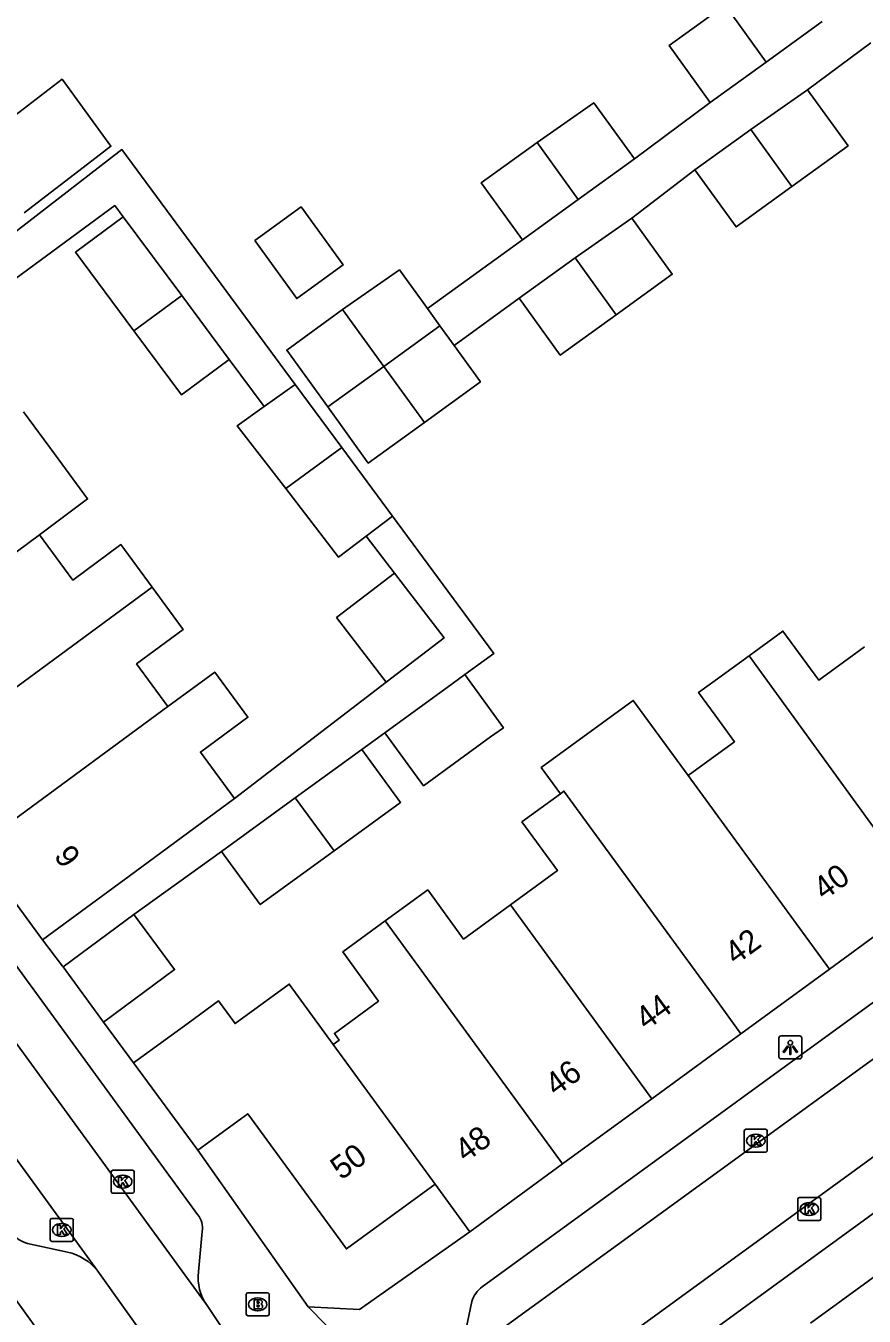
# Model space of a CAD drawing. Extents: x 159822 to 160765, y 380693 to 381634.
# Drawn here: x 159970.1 to 160006.5, y 381310.6 to 381366.6 of the extents above; entities that cross this region are included whole.
import ezdxf

# ---------------------------------------------------------------- set-up
doc = ezdxf.new("R2010")
doc.units = 0
for name, color, linetype in [('IMGEO_Brandkraan', 7, 'Continuous'), ('IMGEO_Kolk', 7, 'Continuous'), ('IMGEO_Lichtpunt', 7, 'Continuous'), ('IMGEO_Muur', 7, 'Continuous'), ('IMGEO_Pand', 7, 'Continuous'), ('IMGEO_Pand_nummerreeks', 7, 'Continuous'), ('IMGEO_Rijbaan_lokaal_open', 7, 'Continuous'), ('IMGEO_Voetpad_open', 7, 'Continuous')]:
    doc.layers.add(name, color=color, linetype=linetype)

msp = doc.modelspace()

# ---------------------------------------------------------------- linework, layer by layer
at = {"layer": 'IMGEO_Brandkraan'}
for p, q in [((159979.721, 381311.626), (159980.573, 381311.626)), ((159979.646, 381310.7), (159979.646, 381311.552)), ((159980.134, 381311.406), (159980.159, 381311.406)), ((159980.647, 381311.552), (159980.647, 381310.7)), ((159980.573, 381310.626), (159979.721, 381310.626)), ((159980.157, 381310.846), (159980.132, 381310.846))]:
    msp.add_line(p, q, dxfattribs=at)
for points in [[(159979.721, 381311.626), (159980.573, 381311.626)], [(159979.646, 381310.7), (159979.646, 381311.552)], [(159979.994, 381311.326), (159979.994, 381310.926), (159980.207, 381310.926)], [(159980.225, 381311.326), (159979.994, 381311.326)], [(159980.173, 381311.245), (159980.119, 381311.245), (159980.119, 381311.169)], [(159980.119, 381311.169), (159980.172, 381311.169)], [(159980.181, 381311.093), (159980.119, 381311.093), (159980.119, 381311.012)], [(159980.647, 381311.552), (159980.647, 381310.7)], [(159980.573, 381310.626), (159979.721, 381310.626)], [(159980.119, 381311.012), (159980.181, 381311.012)]]:
    msp.add_lwpolyline(points, dxfattribs=at)
for centre, radius, start, end in [((159979.723, 381311.55), 0.0765, 91.552, 178.448), ((159979.723, 381311.55), 0.0765, 91.552, 178.448), ((159980.571, 381311.55), 0.0765, 1.552, 88.448), ((159980.571, 381311.55), 0.0765, 1.552, 88.448), ((159980.174, 381311.207), 0.0379, 267.8285, 90.9355), ((159980.182, 381311.052), 0.0404, 269.8759, 90.5077), ((159980.229, 381311.181), 0.145, 59.4692, 91.5367), ((159980.254, 381311.228), 0.0922, 285.5137, 58.1501), ((159980.259, 381311.036), 0.105, 301.3115, 78.989), ((159979.723, 381310.702), 0.0765, 181.552, 268.448), ((159979.723, 381310.702), 0.0765, 181.552, 268.448), ((159980.213, 381311.177), 0.251, 268.6676, 293.5347), ((159980.571, 381310.702), 0.0765, 271.552, 358.448), ((159980.571, 381310.702), 0.0765, 271.552, 358.448)]:
    msp.add_arc(centre, radius, start, end, dxfattribs=at)
for centre, major_axis, ratio, start_param, end_param in [((159980.133, 381311.126), (-0.387, 0.002), 0.722429, 4.712389, 7.853982), ((159980.158, 381311.126), (-0.39, 0.002), 0.717154, 1.570796, 4.712389)]:
    msp.add_ellipse(centre, major_axis=major_axis, ratio=ratio, start_param=start_param, end_param=end_param, dxfattribs=at)
at = {"layer": 'IMGEO_Kolk'}
for p, q in [((160001.263, 381317.797), (160001.263, 381318.649)), ((160001.338, 381318.723), (160002.19, 381318.723)), ((160001.751, 381318.503), (160001.776, 381318.503)), ((160002.264, 381318.649), (160002.264, 381317.797)), ((160001.774, 381317.943), (160001.749, 381317.943)), ((160002.19, 381317.723), (160001.338, 381317.723)), ((159973.789, 381316.019), (159973.789, 381316.871)), ((159973.864, 381316.945), (159974.716, 381316.945)), ((159974.277, 381316.725), (159974.302, 381316.725)), ((159974.79, 381316.871), (159974.79, 381316.019)), ((159974.3, 381316.165), (159974.275, 381316.165)), ((159974.716, 381315.945), (159973.864, 381315.945)), ((160003.587, 381314.833), (160003.587, 381315.685)), ((160003.662, 381315.759), (160004.514, 381315.759)), ((160004.075, 381315.539), (160004.1, 381315.539)), ((160004.588, 381315.685), (160004.588, 381314.833)), ((160004.098, 381314.979), (160004.073, 381314.979)), ((159971.145, 381313.927), (159971.145, 381314.779)), ((159971.22, 381314.853), (159972.072, 381314.853)), ((159971.633, 381314.633), (159971.658, 381314.633)), ((159972.146, 381314.779), (159972.146, 381313.927)), ((160004.514, 381314.759), (160003.662, 381314.759)), ((159972.072, 381313.853), (159971.22, 381313.853)), ((159971.656, 381314.073), (159971.631, 381314.073))]:
    msp.add_line(p, q, dxfattribs=at)
for points in [[(160001.263, 381317.797), (160001.263, 381318.649)], [(160001.338, 381318.723), (160002.19, 381318.723)], [(160001.584, 381318.423), (160001.707, 381318.423), (160001.707, 381318.272), (160001.837, 381318.423), (160002.001, 381318.423), (160001.855, 381318.272), (160002.008, 381318.023), (160001.856, 381318.023), (160001.771, 381318.187), (160001.707, 381318.12), (160001.707, 381318.023), (160001.584, 381318.023), (160001.584, 381318.423)], [(160002.264, 381318.649), (160002.264, 381317.797)], [(160002.19, 381317.723), (160001.338, 381317.723)], [(159973.789, 381316.019), (159973.789, 381316.871)], [(159973.864, 381316.945), (159974.716, 381316.945)], [(159974.11, 381316.645), (159974.233, 381316.645), (159974.233, 381316.494), (159974.363, 381316.645), (159974.527, 381316.645), (159974.381, 381316.494), (159974.534, 381316.245), (159974.382, 381316.245), (159974.297, 381316.409), (159974.233, 381316.342), (159974.233, 381316.245), (159974.11, 381316.245), (159974.11, 381316.645)], [(159974.79, 381316.871), (159974.79, 381316.019)], [(159974.716, 381315.945), (159973.864, 381315.945)], [(160003.587, 381314.833), (160003.587, 381315.685)], [(160003.662, 381315.759), (160004.514, 381315.759)], [(160004.588, 381315.685), (160004.588, 381314.833)], [(160003.908, 381315.459), (160004.031, 381315.459), (160004.031, 381315.308), (160004.161, 381315.459), (160004.325, 381315.459), (160004.179, 381315.308), (160004.332, 381315.059), (160004.18, 381315.059), (160004.095, 381315.223), (160004.031, 381315.156), (160004.031, 381315.059), (160003.908, 381315.059), (160003.908, 381315.459)], [(159971.145, 381313.927), (159971.145, 381314.779)], [(159971.22, 381314.853), (159972.072, 381314.853)], [(159971.466, 381314.553), (159971.589, 381314.553), (159971.589, 381314.402), (159971.719, 381314.553), (159971.883, 381314.553), (159971.737, 381314.402), (159971.89, 381314.153), (159971.738, 381314.153), (159971.653, 381314.317), (159971.589, 381314.25), (159971.589, 381314.153), (159971.466, 381314.153), (159971.466, 381314.553)], [(159972.146, 381314.779), (159972.146, 381313.927)], [(160004.514, 381314.759), (160003.662, 381314.759)], [(159972.072, 381313.853), (159971.22, 381313.853)]]:
    msp.add_lwpolyline(points, dxfattribs=at)
for centre, start, end in [((160001.34, 381318.647), 91.552, 178.448), ((160001.34, 381318.647), 91.552, 178.448), ((160002.188, 381318.647), 1.552, 88.448), ((160002.188, 381318.647), 1.552, 88.448), ((160001.34, 381317.799), 181.552, 268.448), ((160001.34, 381317.799), 181.552, 268.448), ((160002.188, 381317.799), 271.552, 358.448), ((160002.188, 381317.799), 271.552, 358.448), ((159973.866, 381316.869), 91.552, 178.448), ((159973.866, 381316.869), 91.552, 178.448), ((159974.714, 381316.869), 1.552, 88.448), ((159974.714, 381316.869), 1.552, 88.448), ((159973.866, 381316.021), 181.552, 268.448), ((159973.866, 381316.021), 181.552, 268.448), ((159974.714, 381316.021), 271.552, 358.448), ((159974.714, 381316.021), 271.552, 358.448), ((160003.664, 381315.683), 91.552, 178.448), ((160003.664, 381315.683), 91.552, 178.448), ((160004.512, 381315.683), 1.552, 88.448), ((160004.512, 381315.683), 1.552, 88.448), ((159971.222, 381314.777), 91.552, 178.448), ((159971.222, 381314.777), 91.552, 178.448), ((159972.07, 381314.777), 1.552, 88.448), ((159972.07, 381314.777), 1.552, 88.448), ((160003.664, 381314.835), 181.552, 268.448), ((160003.664, 381314.835), 181.552, 268.448), ((160004.512, 381314.835), 271.552, 358.448), ((160004.512, 381314.835), 271.552, 358.448), ((159971.222, 381313.929), 181.552, 268.448), ((159971.222, 381313.929), 181.552, 268.448), ((159972.07, 381313.929), 271.552, 358.448), ((159972.07, 381313.929), 271.552, 358.448)]:
    msp.add_arc(centre, 0.0765, start, end, dxfattribs=at)
for centre, major_axis, ratio, start_param, end_param in [((160001.75, 381318.223), (-0.387, 0.002), 0.722429, 4.712389, 7.853982), ((160001.775, 381318.223), (-0.39, 0.002), 0.717154, 1.570796, 4.712389), ((159974.276, 381316.445), (-0.387, 0.002), 0.722429, 4.712389, 7.853982), ((159974.301, 381316.445), (-0.39, 0.002), 0.717154, 1.570796, 4.712389), ((160004.074, 381315.259), (-0.387, 0.002), 0.722429, 4.712389, 7.853982), ((160004.099, 381315.259), (-0.39, 0.002), 0.717154, 1.570796, 4.712389), ((159971.632, 381314.353), (-0.387, 0.002), 0.722429, 4.712389, 7.853982), ((159971.657, 381314.353), (-0.39, 0.002), 0.717154, 1.570796, 4.712389)]:
    msp.add_ellipse(centre, major_axis=major_axis, ratio=ratio, start_param=start_param, end_param=end_param, dxfattribs=at)
at = {"layer": 'IMGEO_Lichtpunt'}
for p, q in [((160002.766, 381322.674), (160002.766, 381321.867)), ((160002.766, 381322.674), (160002.766, 381321.867)), ((160003.668, 381322.769), (160002.86, 381322.769)), ((160003.668, 381322.769), (160002.86, 381322.769)), ((160003.762, 381321.867), (160003.762, 381322.674)), ((160003.762, 381321.867), (160003.762, 381322.674)), ((160002.86, 381321.773), (160003.668, 381321.773)), ((160002.86, 381321.773), (160003.668, 381321.773))]:
    msp.add_line(p, q, dxfattribs=at)
for points in [[(160003.14, 381322.338), (160003.179, 381322.31), (160002.991, 381322.048), (160002.953, 381322.075), (160003.14, 381322.338)], [(160003.242, 381322.29), (160003.289, 381322.29), (160003.289, 381321.968), (160003.242, 381321.968), (160003.242, 381322.29)], [(160003.352, 381322.31), (160003.39, 381322.337), (160003.577, 381322.075), (160003.538, 381322.047), (160003.352, 381322.31)]]:
    msp.add_lwpolyline(points, dxfattribs=at)
msp.add_circle((160003.265, 381322.472), 0.0994, dxfattribs=at)
for centre, start, end in [((160002.86, 381322.674), 90, 180), ((160002.86, 381322.674), 90, 180), ((160003.668, 381322.674), 0, 90), ((160003.668, 381322.674), 0, 90), ((160002.86, 381321.867), 180, 270), ((160002.86, 381321.867), 180, 270), ((160003.668, 381321.867), 270, 0), ((160003.668, 381321.867), 270, 360)]:
    msp.add_arc(centre, 0.0946, start, end, dxfattribs=at)
at = {"layer": 'IMGEO_Muur'}
for points in [[(159979.645, 381314.832), (159977.548, 381317.809)], [(159985.455, 381311.523), (159984.567, 381310.897), (159982.331, 381311.019), (159979.645, 381314.832)], [(159989.358, 381314.277), (159985.455, 381311.523)]]:
    msp.add_lwpolyline(points, dxfattribs=at)
at = {"layer": 'IMGEO_Pand'}
for points in [[(159999.791, 381363.259), (159998.003, 381365.73), (160000.43, 381367.487)], [(160002.218, 381365.015), (160000.43, 381367.487)], [(160004.652, 381366.776), (160002.218, 381365.015)], [(160002.218, 381365.015), (159999.791, 381363.259)], [(159970.006, 381358.48), (159972.945, 381360.727), (159973.775, 381361.362), (159971.655, 381364.271), (159967.886, 381361.389), (159968.348, 381360.755), (159968.648, 381360.343)], [(160001.548, 381362.095), (160004.011, 381363.815)], [(160004.011, 381363.815), (160005.769, 381361.385), (160003.336, 381359.624)], [(159992.273, 381361.53), (159994.736, 381363.25), (159996.495, 381360.819)], [(159999.121, 381360.339), (160001.548, 381362.095)], [(160001.548, 381362.095), (160003.336, 381359.624)], [(159991.634, 381357.302), (159989.846, 381359.773), (159992.273, 381361.53)], [(159994.061, 381359.058), (159992.273, 381361.53)], [(159996.495, 381360.819), (159994.061, 381359.058)], [(160003.336, 381359.624), (160000.908, 381357.868), (159999.121, 381360.339)], [(159980.018, 381357.275), (159981.842, 381354.756), (159983.856, 381356.214), (159982.033, 381358.734), (159980.018, 381357.275)], [(159994.061, 381359.058), (159991.634, 381357.302)], [(159974.775, 381353.364), (159972.243, 381356.766), (159974.308, 381358.303)], [(159974.308, 381358.303), (159976.849, 381354.889)], [(159993.919, 381356.524), (159996.382, 381358.244)], [(159996.382, 381358.244), (159998.14, 381355.813), (159995.707, 381354.052)], [(159991.492, 381354.768), (159993.919, 381356.524)], [(159993.919, 381356.524), (159995.707, 381354.052)], [(159987.515, 381354.32), (159986.297, 381356.002), (159983.833, 381354.281)], [(159974.775, 381353.364), (159976.849, 381354.889)], [(159976.849, 381354.889), (159978.913, 381352.116)], [(159995.707, 381354.052), (159993.279, 381352.296), (159991.492, 381354.768)], [(159983.833, 381354.281), (159981.407, 381352.525), (159983.195, 381350.054)], [(159983.833, 381354.281), (159985.621, 381351.81)], [(159987.515, 381354.32), (159988.056, 381353.572)], [(159978.913, 381352.116), (159976.847, 381350.579), (159974.775, 381353.364)], [(159985.621, 381351.81), (159988.056, 381353.572)], [(159988.056, 381353.572), (159988.668, 381352.726)], [(159987.38, 381349.38), (159989.814, 381351.141), (159988.668, 381352.726)], [(159983.195, 381350.054), (159985.621, 381351.81)], [(159985.621, 381351.81), (159987.38, 381349.38)], [(159980.433, 381350.073), (159981.779, 381351.028)], [(159981.779, 381351.028), (159983.793, 381348.3)], [(159970.672, 381344.511), (159972.767, 381346.064), (159971.325, 381348.024), (159969.988, 381349.841)], [(159981.364, 381346.513), (159979.261, 381349.242), (159980.433, 381350.073)], [(159983.195, 381350.054), (159984.946, 381347.619), (159987.38, 381349.38)], [(159983.793, 381348.3), (159981.364, 381346.513)], [(159985.994, 381345.319), (159983.793, 381348.3)], [(159984.86, 381344.454), (159983.658, 381343.537), (159981.364, 381346.513)], [(159985.994, 381345.319), (159984.86, 381344.454)], [(159962.396, 381338.379), (159970.672, 381344.511)], [(159970.672, 381344.511), (159972.12, 381342.543), (159974.212, 381344.083), (159975.565, 381342.244)], [(159985.718, 381338.113), (159983.569, 381340.914), (159986.086, 381342.846)], [(159986.086, 381342.846), (159988.235, 381340.045), (159985.718, 381338.113)], [(159965.178, 381334.598), (159975.565, 381342.244)], [(159975.565, 381342.244), (159976.919, 381340.405), (159974.888, 381338.91), (159976.251, 381337.057)], [(160006.477, 381339.646), (160004.5, 381338.203), (160002.944, 381340.334), (160001.472, 381339.264)], [(160001.472, 381339.264), (160000, 381338.193), (159999.28, 381337.669), (160000, 381336.683), (160000.839, 381335.534), (160000, 381334.921), (159998.827, 381334.065)], [(160001.472, 381339.264), (160009.135, 381328.717)], [(159976.251, 381337.057), (159978.281, 381338.552), (159979.72, 381336.597), (159977.662, 381335.082), (159979.145, 381333.067)], [(159989.135, 381338.444), (159988.581, 381338.041), (159985.667, 381335.923)], [(159985.667, 381335.923), (159987.346, 381333.623), (159990.256, 381335.738), (159990.81, 381336.141), (159989.135, 381338.444)], [(159976.251, 381337.057), (159967.892, 381330.909)], [(159998.827, 381334.065), (159996.447, 381337.327), (159992.454, 381334.413), (159993.284, 381333.274)], [(159984.671, 381335.199), (159981.781, 381333.098)], [(159983.46, 381330.798), (159986.35, 381332.899), (159984.671, 381335.199)], [(160004.957, 381325.667), (160000, 381332.458), (159998.827, 381334.065)], [(159979.145, 381333.067), (159974.843, 381329.901), (159970.815, 381326.937)], [(159978.583, 381330.774), (159981.781, 381333.098)], [(159981.781, 381333.098), (159983.46, 381330.798)], [(159993.284, 381333.274), (159991.615, 381332.056), (159993.158, 381329.942), (159991.121, 381328.454)], [(159993.284, 381333.274), (159993.44, 381333.388), (160000, 381324.402), (160001.122, 381322.866)], [(159970.815, 381326.937), (159967.892, 381330.909)], [(159983.46, 381330.798), (159980.258, 381328.47), (159978.583, 381330.774)], [(159985.682, 381327.756), (159987.525, 381329.101), (159989.084, 381326.967), (159991.121, 381328.454)], [(159991.121, 381328.454), (159997.26, 381320.047)], [(160004.957, 381325.667), (160009.135, 381328.717)], [(159971.698, 381325.763), (159974.768, 381328.035)], [(159973.461, 381323.366), (159976.537, 381325.644), (159974.768, 381328.035)], [(159983.427, 381322.401), (159983.685, 381322.59), (159983.474, 381322.88), (159985.394, 381324.282), (159983.84, 381326.411), (159985.682, 381327.756)], [(159985.682, 381327.756), (159993.379, 381317.213)], [(159971.698, 381325.763), (159973.461, 381323.366)], [(160001.122, 381322.866), (160004.957, 381325.667)], [(159983.427, 381322.401), (159981.517, 381325.016), (159979.168, 381323.302), (159978.448, 381324.288), (159977.129, 381323.325), (159974.762, 381321.597)], [(159997.26, 381320.047), (160000, 381322.047), (160001.122, 381322.866)], [(159987.849, 381316.344), (159983.427, 381322.401)], [(159977.548, 381317.809), (159974.762, 381321.597)], [(159993.379, 381317.213), (159997.26, 381320.047)], [(159987.849, 381316.344), (159983.996, 381313.531), (159979.716, 381319.392), (159977.548, 381317.809)], [(159965.25, 381317.425), (159971.406, 381308.887)], [(159989.358, 381314.277), (159993.379, 381317.213)], [(159989.358, 381314.277), (159987.849, 381316.344)], [(160007.973, 381313.103), (160004.139, 381310.305)]]:
    msp.add_lwpolyline(points, dxfattribs=at)
at = {"layer": 'IMGEO_Rijbaan_lokaal_open'}
for points in [[(159948.598, 381351.357), (159977.95, 381311.079)], [(159973.21, 381312.558), (159961.231, 381329.017)], [(159988.276, 381308.413), (159988.356, 381308.32), (160015.971, 381328.377)], [(160017.899, 381325.552), (159990.347, 381305.507), (159990.451, 381305.346)], [(159976.349, 381308.172), (159974.328, 381310.996), (159973.21, 381312.558)], [(159977.95, 381311.079), (159978.729, 381309.905)]]:
    msp.add_lwpolyline(points, dxfattribs=at)
at = {"layer": 'IMGEO_Voetpad_open'}
for points in [[(160004.011, 381363.815), (160006.762, 381365.857)], [(159999.791, 381363.259), (159996.495, 381360.819)], [(159981.779, 381351.028), (159974.257, 381361.217), (159962.453, 381352.096)], [(159996.382, 381358.244), (159999.121, 381360.339)], [(159974.308, 381358.303), (159973.944, 381358.792), (159965.04, 381352.242)], [(159991.634, 381357.302), (159987.515, 381354.32)], [(159988.668, 381352.726), (159991.492, 381354.768)], [(159949.277, 381351.257), (159950.494, 381352.091), (159950.664, 381351.868), (159953.338, 381348.211), (159977.539, 381315.018)], [(159980.433, 381350.073), (159978.913, 381352.116)], [(159989.135, 381338.444), (159990.394, 381339.359), (159985.994, 381345.319)], [(159984.86, 381344.454), (159986.086, 381342.846)], [(159985.718, 381338.113), (159979.145, 381333.067)], [(159984.671, 381335.199), (159985.667, 381335.923)], [(159974.768, 381328.035), (159978.583, 381330.774)], [(159989.891, 381311.884), (160012.121, 381328.054)], [(159970.815, 381326.937), (159971.677, 381325.792), (159971.698, 381325.763)], [(159974.762, 381321.597), (159973.461, 381323.366)], [(160016.438, 381322.033), (159994.185, 381305.844)], [(159982.331, 381311.019), (159979.645, 381314.832), (159977.548, 381317.809)], [(159977.737, 381314.283), (159977.572, 381312.537)], [(159982.331, 381311.019), (159984.567, 381310.897), (159985.455, 381311.523), (159989.358, 381314.277)], [(159971.889, 381313.393), (159970.16, 381313.771)], [(159989.121, 381309.723), (159989.446, 381311.244)], [(159986.277, 381307.01), (159982.331, 381311.019)]]:
    msp.add_lwpolyline(points, dxfattribs=at)
for centre, radius, start, end in [((159976.905, 381314.453), 0.849, 348.4348, 41.719), ((159970.457, 381314.974), 1.239, 219.728, 256.1357), ((159971.39, 381311.141), 2.307, 37.9039, 77.5023), ((159979.662, 381312.301), 2.103, 173.5515, 215.5174), ((159990.576, 381310.933), 1.172, 125.7654, 164.6119)]:
    msp.add_arc(centre, radius, start, end, dxfattribs=at)

# ---------------------------------------------------------------- texts
at = {"layer": 'IMGEO_Pand_nummerreeks'}
for s, rotation, p in [('9', 306.3452, (159971.271, 381330.57)), ('40', 36.1342, (160004.728, 381328.62)), ('42', 36.1364, (160000.884, 381325.815)), ('44', 36.1364, (159997.007, 381322.983)), ('46', 36.139, (159993.086, 381320.119)), ('48', 36.139, (159989.167, 381317.258)), ('50', 36.1307, (159983.772, 381316.488))]:
    msp.add_text(s, height=1, rotation=rotation, dxfattribs=at).set_placement(p)

doc.saveas('drawing.dxf')
